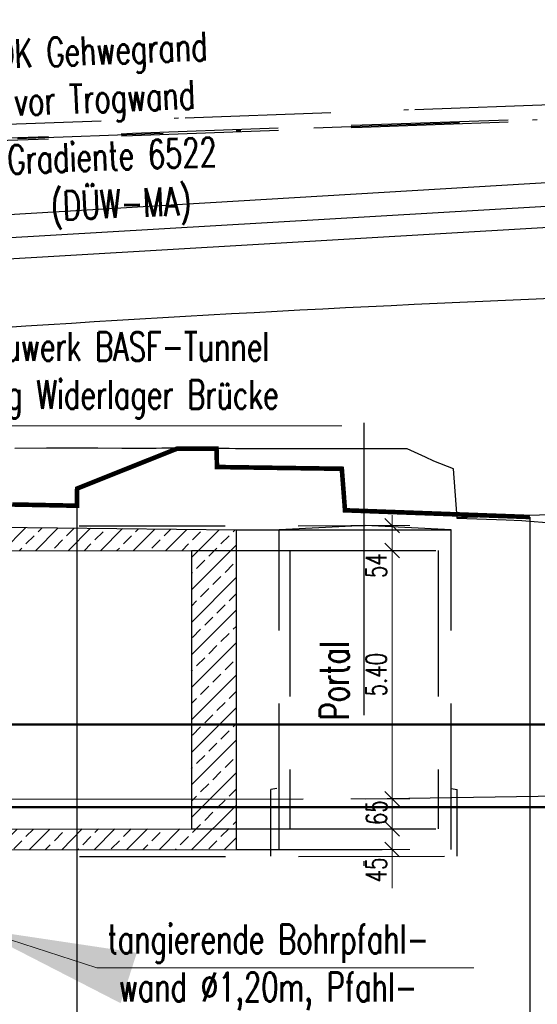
# Model space of a CAD drawing. Header units: metres. Extents: x 3458045 to 3462392, y 5482308 to 5484762.
# Tile 426 of 458: x 3461406 to 3461417, y 5483996 to 5484017. Entities that reach past the tile are written whole.
import ezdxf

# ---------------------------------------------------------------- set-up
doc = ezdxf.new("R2010")
doc.units = ezdxf.units.M
doc.header["$PDMODE"] = 3
doc.header["$PDSIZE"] = 0.1
for name, pattern in [('AUSGEZOGEN', [2, 1, 1]), ('STRICHPUNKT2', [12.7, 6.35, -3.175, 0, -3.175]), ('VERDECKT', [9.525, 6.35, -3.175]), ('VERDECKT2', [4.7625, 3.175, -1.5875])]:
    doc.linetypes.add(name, pattern=pattern)
doc.layers.get('0').update_dxf_attribs({"linetype": 'CONTINUOUS'})
doc.layers.get('DEFPOINTS').update_dxf_attribs({"linetype": 'CONTINUOUS'})
for name, color, linetype in [('SP_BASF-Tunnel', 20, 'CONTINUOUS'), ('SP_BW5xx-BrückenB44', 7, 'CONTINUOUS'), ('SP_BW5xx-SchutzbauwerkBASF', 7, 'VERDECKT2'), ('SP_GELÄNDE-BESTAND', 251, 'CONTINUOUS'), ('SP_GELÄNDE-PLANUNG', 10, 'CONTINUOUS'), ('SP_GRADIENTE', 3, 'CONTINUOUS'), ('SP_Gradiente-Achse-6522', 92, 'STRICHPUNKT2'), ('SP_HW10', 170, 'VERDECKT'), ('SP_HW100', 170, 'VERDECKT'), ('SP_VERM', 1, 'CONTINUOUS')]:
    doc.layers.add(name, color=color, linetype=linetype)
doc.layers.add('SP_Höhenplan-Beschriftung-Linien-Bestandsgelände', color=7, linetype='CONTINUOUS', lineweight=25)
doc.styles.add('SP_F', font='romans.shx', dxfattribs={"width": 0.7, "bigfont": 'sp_f.shx'})
doc.dimstyles.new('SOFI18$0', dxfattribs={"dimtxt": 1.8, "dimasz": 0.18, "dimexe": 0.9, "dimexo": 0.625, "dimgap": 0.486, "dimtad": 1, "dimdec": 3, "dimrnd": 0.001, "dimzin": 1, "dimdsep": 46, "dimtxsty": 'SP_F', "dimblk1": 'SOF_BEMSTR1', "dimblk2": 'SOF_BEMSTR2', "dimsah": 1, "dimcen": 1.8, "dimse1": 1, "dimse2": 1, "dimclrd": 1, "dimclre": 1, "dimclrt": 7, "dimaunit": 2, "dimazin": 0, "dimtfac": 1, "dimtdec": 3, "dimtmove": 0, "dimatfit": 3, "dimfxl": 1, "dimtolj": 1, "dimtzin": 0, "dimlwd": 0, "dimlwe": 0, "dimarcsym": 0})
doc.dimstyles.new('SOFI35$7', dxfattribs={"dimscale": 0, "dimtxt": 3.5, "dimasz": 3.5, "dimexe": 0.9, "dimexo": 0.625, "dimgap": 0.945, "dimtad": 1, "dimdec": 3, "dimrnd": 0.001, "dimzin": 1, "dimdsep": 46, "dimtxsty": 'SP_F', "dimblk1": 'SOF_BEMSTR1', "dimblk2": 'SOF_BEMSTR2', "dimcen": 3.5, "dimse1": 1, "dimse2": 1, "dimclrd": 1, "dimclre": 1, "dimclrt": 2, "dimadec": 0, "dimazin": 0, "dimtfac": 1, "dimtdec": 3, "dimtmove": 0, "dimatfit": 0, "dimfxl": 1, "dimtfill": 1, "dimtolj": 1, "dimtzin": 0, "dimlwd": 0, "dimlwe": 0, "dimarcsym": 0})

# ---------------------------------------------------------------- blocks, each defined once
blk = doc.blocks.new('SOF_BEMSTR2')
at = {"color": 0, "linetype": 'ByBlock', "lineweight": -2}
for p, q in [((0, -20), (0, 8.5)), ((3.535, 3.535), (-3.535, -3.535)), ((-5, 0), (5, 0))]:
    blk.add_line(p, q, dxfattribs=at)
blk = doc.blocks.new('SOF_BEMSTR1')
at = {"color": 0, "linetype": 'ByBlock', "lineweight": -2}
for p, q in [((0, 20), (0, -8.5)), ((3.535, 3.535), (-3.535, -3.535)), ((-5, 0), (5, 0))]:
    blk.add_line(p, q, dxfattribs=at)
blk = doc.blocks.new('*D413')
at = {"layer": 'DEFPOINTS', "color": 0, "linetype": 'AUSGEZOGEN', "transparency": 16777216}
for p in [(3461413.819, 5484005.567), (3461414.278, 5484005.567), (3461413.819, 5484000.167)]:
    blk.add_point(p, dxfattribs=at)
at = {"layer": 'SP_VERM', "color": 1, "linetype": 'AUSGEZOGEN', "lineweight": 0, "transparency": 16777216}
blk.add_line((3461414.278, 5484000.212), (3461414.278, 5484005.522), dxfattribs=at)
at = {"layer": 'SP_VERM', "color": 1, "linetype": 'AUSGEZOGEN', "lineweight": 0, "transparency": 16777216, "xscale": 0.0450000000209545, "yscale": 0.0450000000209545, "zscale": 0.0450000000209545}
for name, p, rotation in [('SOF_BEMSTR1', (3461414.278, 5484005.567), 90), ('SOF_BEMSTR2', (3461414.278, 5484000.167), 270)]:
    blk.add_blockref(name, p, dxfattribs=dict(at, rotation=rotation))
at = {"layer": 'SP_VERM', "color": 7, "linetype": 'AUSGEZOGEN', "transparency": 16777216, "insert": (3461413.931, 5484002.867), "char_height": 0.45, "attachment_point": 5, "rotation": 90, "style": 'SP_F'}
blk.add_mtext('\\A1;\\A1;5.40{\\H.7x;\\S^ ;}', dxfattribs=at)
blk = doc.blocks.new('*D414')
at = {"layer": 'DEFPOINTS', "color": 0, "linetype": 'AUSGEZOGEN', "transparency": 16777216}
for p in [(3461413.819, 5484000.167), (3461413.819, 5483999.517), (3461414.278, 5483999.517)]:
    blk.add_point(p, dxfattribs=at)
at = {"layer": 'SP_VERM', "color": 1, "linetype": 'AUSGEZOGEN', "lineweight": 0, "transparency": 16777216}
blk.add_line((3461414.278, 5484000.122), (3461414.278, 5483999.562), dxfattribs=at)
at = {"layer": 'SP_VERM', "color": 1, "linetype": 'AUSGEZOGEN', "lineweight": 0, "transparency": 16777216, "xscale": 0.0450000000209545, "yscale": 0.0450000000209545, "zscale": 0.0450000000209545}
for name, p, rotation in [('SOF_BEMSTR1', (3461414.278, 5484000.167), 90), ('SOF_BEMSTR2', (3461414.278, 5483999.517), 270)]:
    blk.add_blockref(name, p, dxfattribs=dict(at, rotation=rotation))
at = {"layer": 'SP_VERM', "color": 7, "linetype": 'AUSGEZOGEN', "transparency": 16777216, "insert": (3461413.938, 5483999.867), "char_height": 0.45, "attachment_point": 5, "rotation": 90, "style": 'SP_F'}
blk.add_mtext('\\A1;\\A1;65{\\H.7x;\\S^ ;}', dxfattribs=at)
blk = doc.blocks.new('*D415')
at = {"layer": 'DEFPOINTS', "color": 0, "linetype": 'AUSGEZOGEN', "transparency": 16777216}
for p in [(3461413.436, 5484006.107), (3461414.278, 5484006.107), (3461413.436, 5484005.567)]:
    blk.add_point(p, dxfattribs=at)
at = {"layer": 'SP_VERM', "color": 1, "linetype": 'AUSGEZOGEN', "lineweight": 0, "transparency": 16777216}
blk.add_line((3461414.278, 5484005.612), (3461414.278, 5484006.062), dxfattribs=at)
at = {"layer": 'SP_VERM', "color": 1, "linetype": 'AUSGEZOGEN', "lineweight": 0, "transparency": 16777216, "xscale": 0.0450000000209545, "yscale": 0.0450000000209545, "zscale": 0.0450000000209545}
for name, p, rotation in [('SOF_BEMSTR1', (3461414.278, 5484006.107), 90), ('SOF_BEMSTR2', (3461414.278, 5484005.567), 270)]:
    blk.add_blockref(name, p, dxfattribs=dict(at, rotation=rotation))
at = {"layer": 'SP_VERM', "color": 7, "linetype": 'AUSGEZOGEN', "transparency": 16777216, "insert": (3461413.931, 5484005.24), "char_height": 0.45, "attachment_point": 5, "rotation": 90, "style": 'SP_F'}
blk.add_mtext('\\A1;\\A1;54{\\H.7x;\\S^ ;}', dxfattribs=at)
blk = doc.blocks.new('*D416')
at = {"layer": 'DEFPOINTS', "color": 0, "linetype": 'AUSGEZOGEN', "transparency": 16777216}
for p in [(3461412.779, 5483999.517), (3461412.779, 5483999.067), (3461414.278, 5483999.067)]:
    blk.add_point(p, dxfattribs=at)
at = {"layer": 'SP_VERM', "color": 1, "linetype": 'AUSGEZOGEN', "lineweight": 0, "transparency": 16777216}
for p, q in [((3461414.278, 5483999.472), (3461414.278, 5483999.112)), ((3461414.278, 5483999.067), (3461414.278, 5483998.224))]:
    blk.add_line(p, q, dxfattribs=at)
at = {"layer": 'SP_VERM', "color": 1, "linetype": 'AUSGEZOGEN', "lineweight": 0, "transparency": 16777216, "xscale": 0.0450000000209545, "yscale": 0.0450000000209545, "zscale": 0.0450000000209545}
for name, p, rotation in [('SOF_BEMSTR1', (3461414.278, 5483999.517), 90), ('SOF_BEMSTR2', (3461414.278, 5483999.067), 270)]:
    blk.add_blockref(name, p, dxfattribs=dict(at, rotation=rotation))
at = {"layer": 'SP_VERM', "color": 7, "linetype": 'AUSGEZOGEN', "transparency": 16777216, "insert": (3461413.931, 5483998.623), "char_height": 0.45, "attachment_point": 5, "rotation": 90, "style": 'SP_F'}
blk.add_mtext('\\A1;\\A1;45{\\H.7x;\\S^ ;}', dxfattribs=at)

msp = doc.modelspace()

# ---------------------------------------------------------------- hatches: boundary and pattern name
at = {"layer": 'SP_BASF-Tunnel'}
h = msp.add_hatch(dxfattribs=at)
h.set_pattern_fill('BETONST', color=256, scale=2.5)
h.set_pattern_definition([(45, (0, 0), (-0.353553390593, 0.353553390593), []), (45, (0.35355, 0), (-0.353553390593, 0.353553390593), [0.25, -0.125])])
h.paths.add_polyline_path([(3461394.2954, 5484006.0016), (3461394.2954, 5483999.0516), (3461410.8843, 5483999.065), (3461410.8843, 5484006.015), (3461403.1909, 5484006.0988)])
h.paths.add_polyline_path([(3461395.7164, 5484005.5528), (3461395.7164, 5483999.5028), (3461409.91, 5483999.5142), (3461409.91, 5484005.5642)], flags=16)

# ---------------------------------------------------------------- linework, layer by layer
at = {"layer": 'SP_BASF-Tunnel', "linetype": 'STRICHPUNKT2'}
for p, q in [((3461413.6647, 5484008.339), (3461413.6647, 5483997.5105)), ((3461413.6956, 5484000.1672), (3461445.468, 5484000.6586))]:
    msp.add_line(p, q, dxfattribs=at)
at = {"layer": 'SP_BASF-Tunnel'}
for p, q in [((3461403.1909, 5484006.0988), (3461410.8843, 5484006.015)), ((3461410.8843, 5484006.015), (3461411.8194, 5484006.0157)), ((3461410.8843, 5484006.015), (3461410.8843, 5483999.065)), ((3461411.8194, 5484006.0157), (3461415.5624, 5484006.0187)), ((3461409.91, 5484005.5642), (3461409.91, 5483999.5142))]:
    msp.add_line(p, q, dxfattribs=at)
at = {"layer": 'SP_BASF-Tunnel', "linetype": 'VERDECKT2'}
for p, q in [((3461413.6908, 5484006.1072), (3461411.8194, 5484006.0157)), ((3461411.8194, 5483999.0657), (3461411.8194, 5484006.0157)), ((3461415.5624, 5484006.0187), (3461413.6908, 5484006.1072)), ((3461415.5624, 5483999.0687), (3461415.5624, 5484006.0187)), ((3461412.0502, 5484005.5659), (3461412.0502, 5483999.5159)), ((3461415.2792, 5484005.5685), (3461415.2792, 5483999.5185)), ((3461411.767, 5484000.3921), (3461411.6364, 5484000.3687)), ((3461415.5624, 5484000.3921), (3461415.693, 5484000.3687)), ((3461411.6364, 5483998.9188), (3461411.6364, 5484000.3687)), ((3461415.693, 5483998.9188), (3461415.693, 5484000.3687))]:
    msp.add_line(p, q, dxfattribs=at)
for points in [[(3461260.1074, 5484006.0219), (3461311.1843, 5484006.0219), (3461314.1443, 5484006.0252), (3461323.1843, 5484006.0353), (3461333.1843, 5484006.0437), (3461393.1843, 5484006.0907), (3461413.6908, 5484006.1072)], [(3461409.91, 5484005.5642), (3461412.0502, 5484005.5659)], [(3461412.0502, 5484005.5659), (3461415.2792, 5484005.5685)], [(3461412.0502, 5483999.5159), (3461415.2792, 5483999.5185)], [(3461409.91, 5483999.5142), (3461412.0502, 5483999.5159)], [(3461259.4348, 5483998.8319), (3461311.1883, 5483998.8319), (3461314.1523, 5483998.8352), (3461323.1923, 5483998.8453), (3461333.1904, 5483998.8537), (3461393.1899, 5483998.9007), (3461415.693, 5483998.9188)], [(3461410.8843, 5483999.065), (3461415.5624, 5483999.0687)]]:
    msp.add_lwpolyline(points, dxfattribs=at)
at = {"layer": 'SP_BASF-Tunnel'}
for points in [[(3461395.7164, 5484005.5528), (3461409.91, 5484005.5642)], [(3461395.7164, 5483999.5028), (3461409.91, 5483999.5142)], [(3461394.2954, 5483999.0516), (3461410.8843, 5483999.065)]]:
    msp.add_lwpolyline(points, dxfattribs=at)
at = {"layer": 'SP_BASF-Tunnel', "linetype": 'STRICHPUNKT2'}
msp.add_lwpolyline([(3461259.5518, 5484000.0819), (3461311.1876, 5484000.0819), (3461314.1509, 5484000.0852), (3461323.1909, 5484000.0953), (3461333.1893, 5484000.1037), (3461393.189, 5484000.1507), (3461413.6956, 5484000.1672)], dxfattribs=at)
at = {"layer": 'SP_BW5xx-BrückenB44', "color": 96, "linetype": 'AUSGEZOGEN'}
for points in [[(3461463.4646, 5484015.3246, 0.0050086), (3461423.3414, 5484013.381), (3461399.8922, 5484012.0089), (3461399.9068, 5484011.7593), (3461399.6424, 5484011.7438), (3461399.6424, 5484009.995), (3461401.3424, 5484010.0944), (3461401.3424, 5484011.6436), (3461423.3677, 5484012.9318, -0.0012237), (3461433.1644, 5484013.4807), (3461433.1644, 5484011.4315), (3461435.1644, 5484011.5378), (3461435.1644, 5484013.5869, -0.003533), (3461463.4646, 5484014.8742, -0.003533)], [(3461435.4084, 5484006.8801), (3461432.1742, 5484006.7993, -0.400107), (3461431.1743, 5484006.7743), (3461430.2166, 5484006.7503), (3461415.6899, 5484006.2798)]]:
    msp.add_lwpolyline(points, format="xyb", dxfattribs=at)
msp.add_lwpolyline([(3461417.8181, 5484006.1557), (3461417.0986, 5484006.2143), (3461416.7574, 5484006.2265), (3461415.691, 5484006.2648), (3461415.6899, 5484006.2798), (3461415.6108, 5484007.343), (3461415.1824, 5484007.5085), (3461415.0047, 5484007.5955), (3461414.6061, 5484007.7766), (3461413.1229, 5484007.7773), (3461412.1865, 5484007.7774), (3461411.7574, 5484007.7775), (3461410.92, 5484007.7775), (3461410.8892, 5484007.7785), (3461410.8717, 5484007.7791), (3461410.7294, 5484007.7818), (3461410.6669, 5484007.7834), (3461410.505, 5484007.7856), (3461410.403, 5484007.7882), (3461410.2343, 5484007.7899), (3461410.1013, 5484007.7936), (3461409.9395, 5484007.7947), (3461409.7913, 5484007.7954), (3461409.6443, 5484007.7927), (3461409.5137, 5484007.7926), (3461409.3712, 5484007.7901), (3461409.2688, 5484007.7895), (3461409.1427, 5484007.7871), (3461409.0767, 5484007.7862), (3461408.977, 5484007.7835), (3461408.953, 5484007.7829), (3461408.9292, 5484007.781), (3461408.4011, 5484007.785), (3461407.8748, 5484007.7896), (3461407.6359, 5484007.7924), (3461406.7574, 5484007.7889), (3461406.0668, 5484007.786)], dxfattribs=at)
msp.add_arc((3461437.6165, 5483526.143), 485.309, 90.525624, 94.286533, dxfattribs=at)
at = {"layer": 'SP_GELÄNDE-BESTAND', "const_width": 0.1}
msp.add_lwpolyline([(3461406.0121, 5484006.5674), (3461407.4208, 5484006.5402), (3461407.4255, 5484006.9144), (3461409.1844, 5484007.616), (3461409.5943, 5484007.779), (3461409.7477, 5484007.7786), (3461409.9379, 5484007.7782), (3461410.1371, 5484007.7781), (3461410.3178, 5484007.7787), (3461410.4573, 5484007.7794), (3461410.4672, 5484007.3821), (3461413.183, 5484007.3435), (3461413.2518, 5484006.4414), (3461414.1844, 5484006.4069), (3461417.2573, 5484006.2955), (3461417.2717, 5484006.2943)], dxfattribs=at)
at = {"layer": 'SP_GELÄNDE-PLANUNG', "color": 1, "linetype": 'VERDECKT2'}
msp.add_lwpolyline([(3461323.6272, 5484011.4827), (3461328.6272, 5484011.6686), (3461333.6272, 5484011.8544), (3461338.6272, 5484012.0402), (3461343.6272, 5484012.226), (3461348.6272, 5484012.4118), (3461353.6272, 5484012.5976), (3461358.6272, 5484012.7833), (3461363.6272, 5484012.969), (3461368.6272, 5484013.1547), (3461373.6272, 5484013.3404), (3461378.6272, 5484013.526), (3461383.6272, 5484013.7117), (3461388.6272, 5484013.8973), (3461393.6272, 5484014.0828), (3461398.6272, 5484014.2684), (3461403.6272, 5484014.4539), (3461408.6272, 5484014.6378), (3461413.6272, 5484014.8194), (3461418.6272, 5484014.9987)], dxfattribs=at)
at = {"layer": 'SP_GELÄNDE-PLANUNG', "color": 2, "linetype": 'VERDECKT2'}
msp.add_lwpolyline([(3461323.629, 5484011.4328), (3461328.629, 5484011.6186), (3461333.629, 5484011.8044), (3461338.629, 5484011.9903), (3461343.629, 5484012.1761), (3461348.629, 5484012.3618), (3461353.629, 5484012.5476), (3461358.629, 5484012.7333), (3461363.629, 5484012.9191), (3461368.629, 5484013.1047), (3461373.629, 5484013.2904), (3461378.629, 5484013.4761), (3461383.629, 5484013.6617), (3461388.629, 5484013.8473), (3461393.629, 5484014.0329), (3461398.629, 5484014.2184), (3461403.629, 5484014.4039), (3461408.629, 5484014.5878), (3461413.629, 5484014.7694), (3461418.629, 5484014.9487)], dxfattribs=at)
at = {"layer": 'SP_GRADIENTE'}
for points in [[(3461417.2717, 5484013.5433), (3461420.9889, 5484013.7643)], [(3461234.819, 5484002.6973), (3461417.2717, 5484013.5433)]]:
    msp.add_lwpolyline(points, dxfattribs=at)
at = {"layer": 'SP_Gradiente-Achse-6522', "ltscale": 0.5, "flags": 128}
msp.add_lwpolyline([(3461154.7845, 5484005.5221), (3461159.7845, 5484005.6371), (3461164.7845, 5484006.1642), (3461169.7845, 5484006.6912), (3461174.7845, 5484007.2183), (3461179.7845, 5484007.5894), (3461184.7845, 5484007.7385), (3461189.7845, 5484007.8473), (3461194.7845, 5484007.9524), (3461199.7845, 5484008.0576), (3461204.7845, 5484008.1637), (3461209.7845, 5484008.2711), (3461214.7845, 5484008.3803), (3461219.7845, 5484008.4914), (3461224.7845, 5484008.6048), (3461229.7845, 5484008.7207), (3461234.7845, 5484008.8394), (3461239.8794, 5484008.9265), (3461244.8794, 5484009.0516), (3461249.7845, 5484009.215), (3461254.7845, 5484009.3479), (3461259.7845, 5484009.4852), (3461264.7845, 5484009.6273), (3461269.7845, 5484009.7744), (3461274.7845, 5484009.9266), (3461279.7845, 5484010.0833), (3461284.7845, 5484010.2431), (3461289.7845, 5484010.4056), (3461294.7845, 5484010.5707), (3461299.7845, 5484010.7382), (3461304.7845, 5484010.908), (3461309.7845, 5484011.08), (3461314.7845, 5484011.254), (3461319.7845, 5484011.4298), (3461324.7845, 5484011.6084), (3461329.7845, 5484011.7878), (3461334.7845, 5484011.9671), (3461339.7845, 5484012.1464), (3461344.7845, 5484012.3256), (3461349.7845, 5484012.5049), (3461354.7845, 5484012.6841), (3461359.7845, 5484012.8633), (3461364.7845, 5484013.0425), (3461369.7845, 5484013.2216), (3461374.7845, 5484013.4007), (3461379.7845, 5484013.5798), (3461384.7845, 5484013.7588), (3461389.7845, 5484013.9379), (3461394.7845, 5484014.1169), (3461399.7845, 5484014.2958), (3461404.7845, 5484014.4749), (3461409.7845, 5484014.6557), (3461414.7845, 5484014.8386), (3461419.7845, 5484015.0216), (3461424.7845, 5484015.1987), (3461429.7845, 5484015.3693), (3461434.7845, 5484015.5329), (3461439.7845, 5484015.6881), (3461444.7845, 5484015.8345), (3461449.7845, 5484015.972), (3461454.7845, 5484016.1008), (3461459.7845, 5484016.2207), (3461464.7845, 5484016.3317), (3461469.7845, 5484016.4339), (3461474.7845, 5484016.5273), (3461479.7845, 5484016.6119), (3461484.7845, 5484016.6876), (3461489.7845, 5484016.7545), (3461494.7845, 5484016.8125), (3461499.7845, 5484016.8617), (3461504.7845, 5484016.9021), (3461509.7845, 5484016.9337), (3461514.7845, 5484016.9564), (3461519.7845, 5484016.9703), (3461524.7845, 5484016.9753), (3461529.7845, 5484016.9715), (3461534.7845, 5484016.9585), (3461539.7845, 5484016.9367), (3461544.7845, 5484016.915), (3461549.7845, 5484016.8975), (3461554.7845, 5484016.8843), (3461559.7845, 5484016.8754), (3461564.7845, 5484016.8709), (3461569.7845, 5484016.8708), (3461574.7845, 5484016.875), (3461579.7845, 5484016.8835), (3461584.7845, 5484016.8964), (3461589.7845, 5484016.9137), (3461594.7845, 5484016.9353), (3461599.7845, 5484016.9612), (3461604.7845, 5484016.9903), (3461609.7845, 5484017.0196), (3461614.7845, 5484017.0488), (3461619.7845, 5484017.0781), (3461624.7845, 5484017.1073)], dxfattribs=at)
at = {"layer": 'SP_Gradiente-Achse-6522', "ltscale": 0.5}
msp.add_lwpolyline([(3461324.7731, 5484011.9282), (3461329.773, 5484012.1076), (3461334.773, 5484012.2869), (3461339.773, 5484012.4662), (3461344.7731, 5484012.6454), (3461349.7731, 5484012.8247), (3461354.7731, 5484013.0039), (3461359.7731, 5484013.1831), (3461364.7731, 5484013.3623), (3461369.7731, 5484013.5414), (3461374.7731, 5484013.7205), (3461379.7731, 5484013.8996), (3461384.7731, 5484014.0786), (3461389.7731, 5484014.2577), (3461394.7731, 5484014.4367), (3461399.7731, 5484014.6156), (3461404.7731, 5484014.7947), (3461409.773, 5484014.9755), (3461414.7728, 5484015.1584), (3461419.773, 5484015.3414)], dxfattribs=at)
at = {"layer": 'SP_HW10', "lineweight": 30, "const_width": 0.05}
msp.add_lwpolyline([(3460947.0765, 5483999.9867), (3461463.4646, 5483999.9867)], dxfattribs=at)
at = {"layer": 'SP_HW100', "lineweight": 30, "const_width": 0.05}
msp.add_lwpolyline([(3460947.0765, 5484001.7867), (3461463.4646, 5484001.7867)], dxfattribs=at)
at = {"layer": 'SP_Höhenplan-Beschriftung-Linien-Bestandsgelände'}
for p, q in [((3461407.4208, 5484006.5402), (3461407.4208, 5483956.0493)), ((3461417.2717, 5484006.2943), (3461417.2717, 5483956.0493))]:
    msp.add_line(p, q, dxfattribs=at)

# ---------------------------------------------------------------- texts
at = {"layer": 'SP_BASF-Tunnel', "linetype": 'STRICHPUNKT2', "insert": (3461412.7075, 5483996.3246), "char_height": 0.625, "width": 12.848464, "attachment_point": 1, "rotation": 90, "style": 'SP_F'}
msp.add_mtext('\\pi5.5492;Portal', dxfattribs=at)
at = {"layer": 'SP_BW5xx-SchutzbauwerkBASF', "color": 1, "char_height": 0.625, "width": 12.848464, "attachment_point": 1, "style": 'SP_F'}
for s, insert in [('\\pi1.7576;Schutzbauwerk BASF-Tunnel\\P\\pi1.268;= Gründung Widerlager Brücke', (3461401.4107, 5484010.3124)), ('\\pi2.5492;tangierende Bohrpfahl-\\P\\pi2.7992;wand ∅1,20m, Pfahl-\\P\\pi3.1638;länge ca. 20 Meter', (3461405.537, 5483997.4322))]:
    msp.add_mtext(s, dxfattribs=dict(at, insert=insert))
at = {"layer": 'SP_Gradiente-Achse-6522', "char_height": 0.625, "width": 9.493892, "attachment_point": 1, "rotation": 2.20858, "style": 'SP_F'}
for s, insert in [('\\pi2.2053;OK Gehwegrand\\P\\pi2.5699;vor Trogwand', (3461403.436, 5484016.5836)), ('\\pi2.2261;Gradiente 6522 \\P\\pi3.1324;(DÜW-MA)', (3461403.673, 5484014.2875))]:
    msp.add_mtext(s, dxfattribs=dict(at, insert=insert))

# ---------------------------------------------------------------- dimensions: what is measured, and where the dimension line sits
at = {"layer": 'SP_VERM', "color": 1, "linetype": 'AUSGEZOGEN'}
dim = msp.add_linear_dim(base=(3461414.2779, 5484006.1072), p1=(3461413.436, 5484005.567), p2=(3461413.436, 5484006.1072), angle=90, text='\\A1;54{\\H.7x;\\S^ ;}', dimstyle='SOFI18$0', override={"dimblk1": 'SOF_BEMSTR2', "dimblk2": 'SOF_BEMSTR1', "dimtmove": 2}, dxfattribs=at)
dim.commit()
dim.dimension.update_dxf_attribs({"geometry": '*D415', "text_midpoint": (3461413.9314, 5484005.2398), "dimtype": 160})
dim = msp.add_linear_dim(base=(3461414.2779, 5484005.5673), p1=(3461413.8188, 5484000.1672), p2=(3461413.8188, 5484005.5673), angle=270, text='\\A1;5.40{\\H.7x;\\S^ ;}', dimstyle='SOFI18$0', override={"dimblk1": 'SOF_BEMSTR2', "dimblk2": 'SOF_BEMSTR1'}, dxfattribs=at)
dim.commit()
dim.dimension.update_dxf_attribs({"geometry": '*D413', "text_midpoint": (3461413.9314, 5484002.8673)})
dim = msp.add_linear_dim(base=(3461414.2779, 5483999.5173), p1=(3461413.8188, 5484000.1672), p2=(3461413.8188, 5483999.5173), angle=270, text='\\A1;65{\\H.7x;\\S^ ;}', dimstyle='SOFI18$0', dxfattribs=at)
dim.commit()
dim.dimension.update_dxf_attribs({"geometry": '*D414', "text_midpoint": (3461413.9383, 5483999.8668), "dimtype": 160})
dim = msp.add_linear_dim(base=(3461414.2779, 5483999.0665), p1=(3461412.7789, 5483999.5165), p2=(3461412.7789, 5483999.0665), angle=270, text='\\A1;45{\\H.7x;\\S^ ;}', dimstyle='SOFI18$0', dxfattribs=at)
dim.commit()
dim.dimension.update_dxf_attribs({"geometry": '*D416', "text_midpoint": (3461413.9314, 5483998.6225)})

# ---------------------------------------------------------------- leaders
at = {"layer": 'SP_BW5xx-SchutzbauwerkBASF', "linetype": 'AUSGEZOGEN'}
for points in [[(3461399.742, 5484006.9627), (3461401.0577, 5484008.2784), (3461413.1853, 5484008.2784)], [(3461405.2158, 5483997.3451), (3461407.8518, 5483996.4964), (3461416.0533, 5483996.4964)]]:
    msp.add_leader(points, dimstyle='SOFI35$7', override={"dimscale": 0}, dxfattribs=at)

doc.saveas('drawing.dxf')
